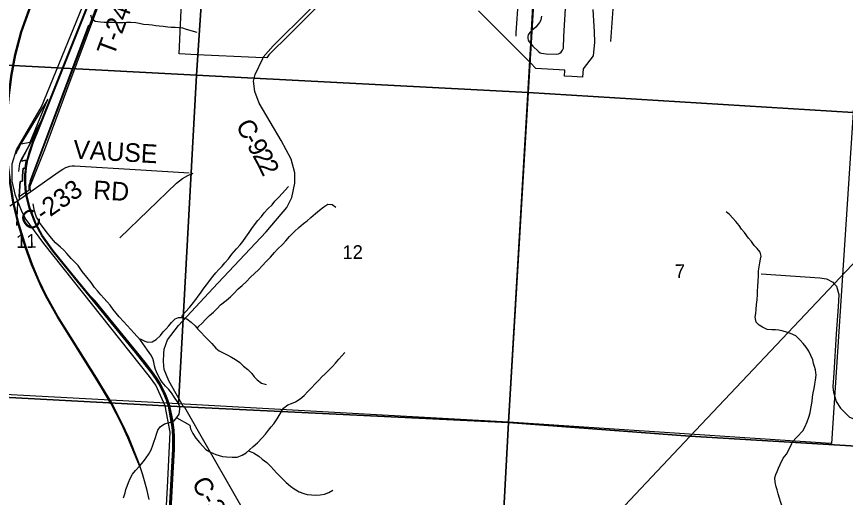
# Model space of a CAD drawing. Extents: x 114843 to 284848, y 317643 to 566895.
# Drawn here: x 215850 to 229228, y 327018 to 334768 of the extents above; entities that cross this region are included whole.
import ezdxf

# ---------------------------------------------------------------- set-up
doc = ezdxf.new("R2010")
doc.units = 0
for name, color, linetype in [('GM_X_Corporation', 7, 'Continuous'), ('GM_X_County', 7, 'Continuous'), ('GM_X_County_Road', 7, 'Continuous'), ('GM_X_County_Road_Text', 7, 'Continuous'), ('GM_X_Minor_River', 7, 'Continuous'), ('GM_X_Rail_Line', 7, 'Continuous'), ('GM_X_Section', 7, 'Continuous'), ('GM_X_Section_Text', 7, 'Continuous'), ('GM_X_Township', 7, 'Continuous'), ('GM_X_Township_Road', 7, 'Continuous'), ('GM_X_Township_Road_Text', 7, 'Continuous')]:
    doc.layers.add(name, color=color, linetype=linetype)

msp = doc.modelspace()

# ---------------------------------------------------------------- linework, layer by layer
at = {"layer": 'GM_X_Corporation'}
for points in [[(217647, 336275), (216047, 332043), (216049, 331969), (216030, 331956), (215963, 331910), (215894, 331864), (215902, 332040), (215906, 332109), (215944, 332116), (215945, 332202), (215954, 332325), (215986, 332321), (215992, 332365), (215999, 332410), (216008, 332453), (215919, 332438), (216080, 332743), (216072, 332742), (216354, 333437), (215921, 332715), (215890, 332664), (215862, 332610), (215837, 332558)], [(220706, 334932), (220258, 334487), (219924, 334154), (219890, 334106), (219711, 334110), (219711, 334110), (219711, 334110), (219711, 334110), (218760, 334153), (218476, 334166), (218520, 335114)], [(225151, 334880), (225171, 334522), (225180, 334357), (225155, 334134), (224994, 333927), (224986, 333790), (224814, 333800), (224694, 333807), (224700, 333907), (224232, 333934), (224152, 334015), (224130, 334037), (223787, 334382), (223655, 334511), (223305, 334863)], [(215837, 332558), (215862, 332610), (215890, 332664), (215921, 332715), (216072, 332742), (216080, 332743), (215919, 332438), (216008, 332453), (215999, 332410), (215992, 332365), (215986, 332321), (215954, 332325), (215945, 332202), (215944, 332116), (215906, 332109), (215902, 332040), (215894, 331861), (215892, 331818), (215868, 331799), (215867, 331766), (215847, 331402)]]:
    msp.add_lwpolyline(points, dxfattribs=at)
at = {"layer": 'GM_X_County'}
for points in [[(234342, 327551), (226718, 328004), (223790, 328228), (218560, 328476), (218545, 328480), (213225, 328765), (208151, 329070), (208095, 329072), (206187, 329142), (202770, 329336), (202310, 329362), (198524, 329604), (197724, 329650), (193708, 329789), (193408, 329799), (192869, 329809), (189197, 329917), (185190, 330012), (181070, 330253), (177726, 330436)], [(177726, 330436), (181070, 330253), (185190, 330012), (189197, 329917), (192869, 329809), (193408, 329799), (193708, 329789), (197724, 329650), (198524, 329604), (202310, 329362), (202770, 329336), (206187, 329142), (208095, 329072), (208151, 329070), (213225, 328765), (218545, 328480), (218560, 328476), (223790, 328228), (226718, 328004), (234342, 327551)]]:
    msp.add_lwpolyline(points, dxfattribs=at)
at = {"layer": 'GM_X_County_Road'}
for p, q in [((225439, 334366), (225483, 334968)), ((223912, 334454), (223916, 334506))]:
    msp.add_line(p, q, dxfattribs=at)
for points in [[(219823, 334093), (219832, 334112), (219991, 334296), (220566, 334868), (220843, 335145), (221361, 335675), (221529, 335831), (221739, 336000), (222005, 336144), (222304, 336252), (222454, 336286), (222596, 336304), (222877, 336293), (222995, 336285), (223181, 336279), (223202, 336280)], [(223916, 334506), (223953, 335049), (223986, 335648)], [(224321, 334777), (224318, 334747), (224310, 334710), (224291, 334672), (224271, 334645), (224231, 334599), (224169, 334546), (224162, 334539), (224140, 334516), (224120, 334492), (224107, 334473), (224100, 334449), (224101, 334419), (224106, 334390), (224122, 334359), (224150, 334330), (224183, 334294), (224276, 334204), (224300, 334185), (224324, 334178), (224400, 334170), (224557, 334160), (224595, 334167), (224619, 334177), (224641, 334193), (224664, 334226), (224675, 334261), (224685, 334445), (224715, 334988)], [(218546, 328477), (218308, 328899), (218233, 329078), (218222, 329211), (218227, 329339), (218230, 329409), (218285, 329560), (218463, 329789), (219019, 330383), (219876, 331299), (220214, 331692), (220293, 331854), (220341, 332085), (220341, 332252), (220283, 332471), (220123, 332770), (219767, 333374), (219698, 333560), (219676, 333727), (219699, 333836), (219823, 334093)], [(226719, 328001), (229049, 330461), (232042, 333619)], [(215743, 331716), (215835, 331778), (216078, 331949), (216522, 332260), (216596, 332308), (216645, 332336), (216675, 332348), (216712, 332358), (216750, 332362), (216784, 332363), (217853, 332297), (218634, 332249)], [(217516, 331203), (218433, 332081), (218482, 332120), (218526, 332159), (218614, 332209), (218662, 332228), (218702, 332244)], [(218561, 328473), (218911, 327860), (219849, 326226), (219927, 326127)], [(223644, 325522), (223903, 325510), (224350, 325489), (226719, 328001)]]:
    msp.add_lwpolyline(points, dxfattribs=at)
at = {"layer": 'GM_X_Minor_River'}
for points in [[(217041, 334794), (217060, 334743), (217120, 334693), (217202, 334684), (217264, 334681), (217335, 334678), (217401, 334676), (217457, 334673), (217515, 334671), (217573, 334674), (217627, 334678), (217693, 334679), (217777, 334672), (217831, 334660), (217901, 334645), (217987, 334642), (218041, 334638), (218098, 334627), (218152, 334618), (218216, 334612), (218292, 334603), (218346, 334599), (218408, 334596), (218472, 334593), (218530, 334585)], [(217011, 334632), (216063, 332112)], [(218530, 334585), (218589, 334568), (218647, 334552), (218703, 334535), (218757, 334518)], [(218516, 329918), (218527, 329956), (218575, 330008), (218642, 330080), (218682, 330135), (218745, 330209), (218779, 330261), (218820, 330312), (218862, 330376), (218913, 330442), (219016, 330577), (219067, 330636), (219115, 330690), (219166, 330746), (219212, 330799), (219273, 330861), (219324, 330940), (219402, 331024), (219457, 331087), (219501, 331143), (219552, 331213), (219605, 331288), (219649, 331352), (219692, 331412), (219745, 331481), (219805, 331547), (219848, 331605), (219908, 331668), (219973, 331736), (220019, 331795), (220078, 331851), (220140, 331920), (220183, 331972), (220241, 332030)], [(218486, 328476), (218447, 328559), (218400, 328629), (218352, 328702), (218305, 328758), (218254, 328811), (218202, 328876), (218167, 328926), (218124, 329003), (218092, 329077), (218077, 329137), (218066, 329198), (218050, 329258), (218019, 329318), (217963, 329391), (217928, 329443), (217887, 329498), (217849, 329552), (217798, 329611), (217742, 329671), (217693, 329724), (217636, 329791), (217574, 329851), (217505, 329930), (217458, 329989), (217408, 330045), (217359, 330114), (217310, 330173), (217258, 330229), (217209, 330284), (217155, 330348), (217110, 330399), (217053, 330480), (216984, 330568), (216911, 330661), (216842, 330754), (216790, 330811), (216733, 330871), (216662, 330950), (216612, 331003), (216557, 331053), (216478, 331122), (216416, 331197), (216369, 331252), (216329, 331302), (216284, 331365), (216233, 331433), (216203, 331486), (216174, 331536), (216154, 331586), (216141, 331638), (216129, 331693), (216118, 331749)], [(218757, 329752), (218787, 329774), (218847, 329829), (218902, 329883), (218966, 329948), (219027, 330004), (219087, 330063), (219142, 330121), (219232, 330190), (219305, 330251), (219359, 330305), (219428, 330381), (219492, 330432), (219555, 330495), (219624, 330569), (219688, 330626), (219755, 330686), (219813, 330753), (219876, 330819), (219951, 330890), (220013, 330966), (220064, 331020), (220142, 331097), (220195, 331152), (220256, 331224), (220336, 331303), (220407, 331371), (220479, 331432), (220542, 331478), (220602, 331531), (220673, 331593), (220737, 331648), (220808, 331704), (220874, 331747), (220942, 331742), (221004, 331698)], [(228360, 327895), (228543, 328090), (228572, 328150), (228608, 328234), (228637, 328312), (228658, 328382), (228668, 328450), (228689, 328566), (228698, 328634), (228709, 328704), (228721, 328772), (228732, 328842), (228743, 328906), (228756, 328990), (228746, 329074), (228729, 329126), (228715, 329177), (228700, 329237), (228671, 329305), (228635, 329376), (228592, 329440), (228547, 329501), (228495, 329551), (228426, 329622), (228342, 329659), (228277, 329680), (228223, 329698), (228151, 329715), (228097, 329718), (228039, 329718), (227965, 329727), (227888, 329760), (227834, 329794), (227787, 329845), (227771, 329923), (227782, 329983), (227789, 330045), (227795, 330127), (227804, 330201), (227811, 330291), (227809, 330343), (227812, 330420), (227821, 330510), (227824, 330586), (227827, 330670), (227835, 330732), (227844, 330800), (227856, 330856), (227867, 330908), (227853, 330970), (227806, 331031), (227755, 331081), (227711, 331142), (227662, 331198), (227599, 331287), (227553, 331340), (227512, 331400), (227461, 331465), (227409, 331517), (227358, 331580), (227304, 331621)], [(217825, 329580), (217853, 329568), (217919, 329534), (217971, 329521), (218041, 329524), (218103, 329562), (218172, 329629), (218214, 329687), (218265, 329733), (218305, 329784), (218352, 329838), (218410, 329897), (218462, 329919), (218532, 329918), (218596, 329894), (218667, 329843), (218735, 329782), (218774, 329728), (218832, 329675), (218889, 329610), (218952, 329548), (219004, 329499), (219065, 329426), (219121, 329382), (219186, 329347), (219248, 329318), (219321, 329280), (219385, 329243), (219456, 329192), (219514, 329135), (219583, 329077), (219645, 329016), (219686, 328964), (219735, 328913), (219805, 328862), (219877, 328839)], [(220118, 328394), (220161, 328458), (220231, 328510), (220287, 328531), (220354, 328558), (220430, 328608), (220492, 328661), (220551, 328723), (220612, 328782), (220670, 328846), (220731, 328909), (220777, 328961), (220830, 329009), (220896, 329074), (220947, 329126), (220995, 329183), (221050, 329245), (221102, 329300), (221151, 329354)], [(217578, 327011), (217601, 327094), (217616, 327148), (217637, 327201), (217656, 327259), (217681, 327322), (217722, 327392), (217769, 327449), (217842, 327529), (217901, 327596), (217942, 327655), (217977, 327712), (218023, 327785), (218050, 327859), (218067, 327910), (218090, 327986), (218109, 328039), (218132, 328101), (218169, 328158), (218240, 328205), (218316, 328223), (218396, 328254), (218439, 328307), (218474, 328360), (218490, 328481)], [(218486, 328440), (218486, 328438)], [(218435, 328302), (218645, 328181), (218657, 328124), (218695, 328046), (218744, 327974), (218804, 327902), (218856, 327845), (218904, 327791), (218968, 327753), (219066, 327711), (219176, 327677), (219236, 327674), (219330, 327666), (219412, 327664), (219490, 327701), (219558, 327739), (219611, 327787), (219671, 327840), (219737, 327898), (219814, 327978), (219866, 328039), (219915, 328101), (219957, 328153), (220005, 328206), (220058, 328284), (220120, 328393)], [(228220, 326840), (228196, 326904), (228182, 326954), (228166, 327004), (228143, 327076), (228129, 327138), (228111, 327191), (228093, 327265), (228090, 327333), (228106, 327385), (228124, 327435), (228146, 327491), (228177, 327550), (228223, 327650), (228276, 327716), (228368, 327894)], [(219592, 327769), (219673, 327739), (219761, 327680), (219816, 327632), (219888, 327580), (219954, 327518), (220000, 327464), (220046, 327414), (220129, 327330), (220203, 327256), (220271, 327198), (220331, 327156), (220411, 327109), (220485, 327079), (220539, 327067), (220609, 327059), (220679, 327052), (220751, 327058), (220821, 327070), (220892, 327096), (220956, 327133)]]:
    msp.add_lwpolyline(points, dxfattribs=at)
at = {"layer": 'GM_X_Rail_Line'}
for points in [[(218246, 328495), (218096, 328825), (217996, 328969), (216291, 331113), (215991, 331519), (215931, 331642), (215833, 331886), (215779, 332113), (215778, 332396), (215848, 332619), (216251, 333316), (217201, 335630)], [(217372, 328534), (217213, 328796), (217130, 328932), (216503, 329933), (216342, 330220), (216259, 330386), (216198, 330521), (216092, 330768), (215994, 331036), (215875, 331416), (215792, 331775), (215740, 332084), (215706, 332376), (215684, 332706), (215686, 333019), (215701, 333277), (215720, 333496), (215756, 333806), (215824, 334156), (215918, 334525), (216131, 335113)], [(217385, 328542), (217226, 328804), (217143, 328940), (216516, 329941), (216356, 330227), (216272, 330393), (216212, 330527), (216106, 330773), (216008, 331041), (215890, 331420), (215807, 331778), (215755, 332086), (215721, 332377), (215700, 332707), (215701, 333018), (215716, 333276), (215735, 333494), (215771, 333804), (215839, 334153), (215933, 334520), (216145, 335107)], [(218302, 328486), (218269, 328584), (218226, 328687), (218144, 328846), (218090, 328936), (218026, 329028), (217928, 329155), (217768, 329354), (216782, 330562), (216433, 330989), (216258, 331235), (216153, 331424), (216056, 331678), (216006, 331876), (215991, 331986), (215984, 332094), (215986, 332221), (215997, 332333), (216021, 332460), (216061, 332597), (216112, 332750), (216167, 332880), (217037, 335061)], [(218314, 328490), (218281, 328589), (218238, 328692), (218155, 328853), (218101, 328943), (218036, 329036), (217938, 329163), (217778, 329362), (216792, 330570), (216443, 330997), (216268, 331241), (216164, 331429), (216068, 331682), (216019, 331879), (216004, 331987), (215997, 332094), (215998, 332220), (216010, 332331), (216034, 332457), (216073, 332593), (216124, 332746), (216178, 332875), (217048, 335057)], [(215884, 332270), (215903, 332400), (215932, 332468), (216037, 332660), (216079, 332735), (216131, 332834), (216185, 332966), (216247, 333080)], [(218326, 328494), (218293, 328593), (218249, 328698), (218166, 328859), (218111, 328950), (218046, 329043), (217948, 329171), (217788, 329370), (217120, 330187), (217049, 330255)], [(217852, 327490), (217647, 327980), (217543, 328202), (217372, 328535)], [(217989, 326986), (217956, 327130), (217914, 327284), (217882, 327399), (217846, 327509), (217819, 327590), (217661, 327986), (217557, 328208), (217385, 328542)], [(217682, 317643), (217682, 317679), (217698, 317817), (217765, 318096), (217948, 321143), (218288, 327180), (218331, 328072), (218246, 328495)], [(217805, 317643), (217810, 317735), (217844, 318310), (217859, 318601), (217875, 318869), (217892, 319170), (217961, 320434), (218034, 321734), (218107, 323016), (218253, 325653), (218372, 327803), (218374, 327911), (218373, 327993), (218366, 328096), (218357, 328183), (218324, 328362), (218302, 328486)], [(217818, 317643), (217823, 317735), (217856, 318310), (217871, 318600), (217887, 318868), (217904, 319169), (217974, 320433), (218047, 321734), (218119, 323015), (218266, 325652), (218384, 327803), (218387, 327911), (218385, 327993), (218379, 328097), (218370, 328184), (218337, 328364), (218314, 328490)], [(217831, 317643), (217835, 317734), (217869, 318309), (217884, 318599), (217900, 318867), (217917, 319168), (217987, 320432), (218059, 321733), (218132, 323015), (218279, 325651), (218397, 327802), (218399, 327911), (218398, 327994), (218391, 328098), (218382, 328186), (218370, 328266), (218326, 328494)]]:
    msp.add_lwpolyline(points, dxfattribs=at)
at = {"layer": 'GM_X_Section'}
for points in [[(213887, 339536), (219114, 339232), (218755, 333825), (213546, 334098)], [(219114, 339232), (224432, 338907), (224109, 333546), (218755, 333825)], [(224432, 338907), (229423, 338599), (229733, 338576), (229354, 333220), (224109, 333546)], [(213546, 334098), (218755, 333825), (218462, 328527), (213253, 328806)], [(218755, 333825), (224109, 333546), (223789, 328232), (218462, 328527)], [(224109, 333546), (229354, 333220), (229005, 327888), (228989, 327889), (223789, 328232)]]:
    msp.add_lwpolyline(points, close=True, dxfattribs=at)
at = {"layer": 'GM_X_Township'}
for points in [[(234342, 327551), (226718, 328004), (223790, 328228), (224148, 334332), (224155, 334440), (224161, 334542), (224190, 335036), (224225, 335643), (224263, 336283), (224296, 336853), (224343, 337646), (224432, 338879), (224571, 341537), (224638, 342671), (224727, 343804), (224731, 343869), (224832, 345559), (224900, 346815), (224987, 348623), (225203, 352314), (225335, 354156), (225341, 354212), (225348, 354314), (225384, 354847)], [(224190, 335036), (224161, 334542), (224155, 334440), (224148, 334332), (223790, 328228), (218560, 328476), (218545, 328480), (213225, 328765)], [(213225, 328765), (218545, 328480), (218560, 328476), (223790, 328228), (223643, 325525), (223490, 322917), (223195, 317643)], [(223195, 317643), (223490, 322917), (223643, 325525), (223790, 328228), (226718, 328004), (234342, 327551), (235162, 327503), (237015, 327375), (239655, 327214), (242307, 327039), (247583, 326697), (250997, 326464), (255575, 326129), (255217, 320838), (255033, 318174), (254997, 317643)]]:
    msp.add_lwpolyline(points, dxfattribs=at)
at = {"layer": 'GM_X_Township_Road'}
for points in [[(216078, 331949), (216071, 331987), (216069, 332011), (216071, 332033), (216089, 332089), (216308, 332625), (216663, 333582), (217161, 334921), (217402, 335556), (217663, 336223)], [(227868, 330620), (228813, 330557), (228920, 330543), (229026, 330485), (229049, 330461), (229084, 330425), (229122, 330286), (229110, 330092), (229081, 329657), (229043, 329018), (229027, 328808), (229027, 328802)], [(229027, 328802), (229027, 328797), (229033, 328715), (229077, 328565), (229151, 328456), (229295, 328310), (229435, 328256), (229589, 328220), (230154, 328165), (230958, 328073), (231795, 328017), (232832, 327951), (233801, 327891), (234364, 327850)]]:
    msp.add_lwpolyline(points, dxfattribs=at)

# ---------------------------------------------------------------- texts
at = {"layer": 'GM_X_County_Road_Text'}
for s, rotation, p in [('C', 299.6143, (219378, 333012)), ('-', 299.5679, (219500, 332798)), ('VAUSE', 356.718, (216758, 332481)), ('9', 299.3787, (219561, 332691)), ('2', 298.6569, (219651, 332531)), ('2', 295.8742, (219738, 332372)), ('C-233', 34.711, (216044, 331293)), ('RD', 356.4687, (217080, 331829)), ('C-385', 299.6819, (218668, 327247))]:
    msp.add_text(s, height=300, rotation=rotation, dxfattribs=at).set_placement(p)
at = {"layer": 'GM_X_Section_Text'}
for s, rotation, p in [('11', 0.4135, (215843, 331039)), ('12', 0.4136, (221111, 330860)), ('7', 0.4137, (226476, 330553))]:
    msp.add_text(s, height=221, rotation=rotation, dxfattribs=at).set_placement(p)
at = {"layer": 'GM_X_Township_Road_Text'}
msp.add_text('T-247', height=300, rotation=69.6968, dxfattribs=at).set_placement((217419, 334117))

doc.saveas('drawing.dxf')
